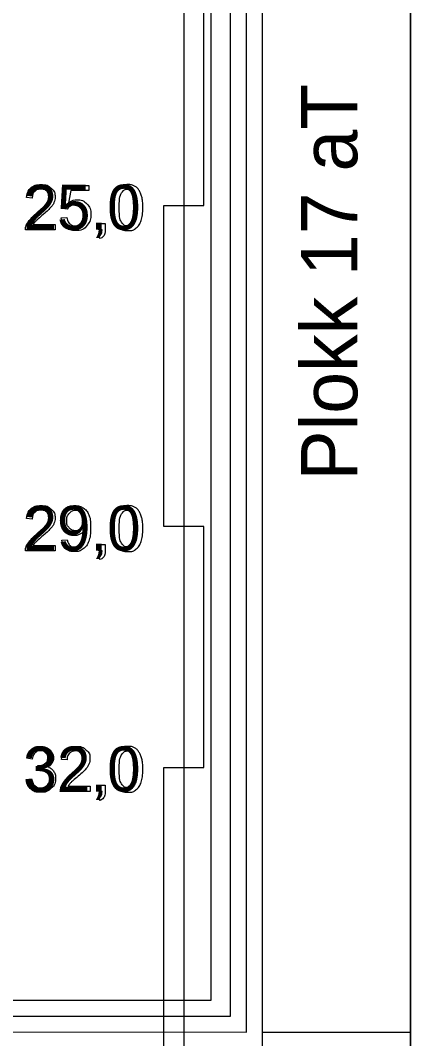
# Model space of a CAD drawing. Extents: x 700746 to 706058, y 6570320 to 6580460.
# Drawn here: x 705249.1 to 705297.7, y 6575747.1 to 6575873.9 of the extents above; entities that cross this region are included whole.
import ezdxf

# ---------------------------------------------------------------- set-up
doc = ezdxf.new("R2010")
doc.units = 0
for name, color, linetype in [('GEOLPUNKT', 7, 'Continuous'), ('illumineerimisjooned', 7, 'Continuous'), ('PIIR', 7, 'Continuous'), ('Plokid', 7, 'Continuous'), ('Täide', 7, 'Continuous')]:
    doc.layers.add(name, color=color, linetype=linetype)

msp = doc.modelspace()

# ---------------------------------------------------------------- linework, layer by layer
at = {"layer": 'GEOLPUNKT'}
for points in [[(705269.44, 6576097.27), (705269.44, 6575740.87)], [(705254.92, 6575850.42), (705254.28, 6575850.51), (705254.82, 6575853.39), (705257.6, 6575853.39), (705257.6, 6575852.73), (705255.37, 6575852.73), (705255.07, 6575851.23)], [(705250.55, 6575851.79), (705249.84, 6575851.86)], [(705254.15, 6575849.33), (705254.87, 6575849.39)], [(705253.41, 6575848.52), (705253.41, 6575847.86), (705249.71, 6575847.86)], [(705250.67, 6575848.52), (705253.41, 6575848.52)], [(705258.87, 6575847.86), (705258.87, 6575848.64), (705259.65, 6575848.64), (705259.65, 6575847.86)], [(705259.02, 6575846.75), (705258.83, 6575847.04)], [(705259.26, 6575847.86), (705258.87, 6575847.86)], [(705250.55, 6575811.79), (705249.84, 6575811.86)], [(705254.25, 6575809.16), (705254.92, 6575809.22)], [(705258.87, 6575807.86), (705258.87, 6575808.64), (705259.65, 6575808.64), (705259.65, 6575807.86)], [(705253.41, 6575808.52), (705253.41, 6575807.86), (705249.71, 6575807.86)], [(705250.67, 6575808.52), (705253.41, 6575808.52)], [(705259.26, 6575807.86), (705258.87, 6575807.86)], [(705259.02, 6575806.75), (705258.83, 6575807.04)], [(705250.56, 6575781.91), (705249.87, 6575782.03)], [(705251.16, 6575780.51), (705251.24, 6575781.12)], [(705254.9, 6575781.79), (705254.19, 6575781.86)], [(705249.81, 6575779.34), (705250.49, 6575779.43)], [(705257.76, 6575778.52), (705257.76, 6575777.86), (705254.06, 6575777.86)], [(705255.02, 6575778.52), (705257.76, 6575778.52)], [(705258.87, 6575777.86), (705258.87, 6575778.64), (705259.65, 6575778.64), (705259.65, 6575777.86)], [(705259.02, 6575776.75), (705258.83, 6575777.04)], [(705259.26, 6575777.86), (705258.87, 6575777.86)]]:
    msp.add_lwpolyline(points, dxfattribs=at)
for points in [[(705271.94, 6575880.87), (705269.44, 6575880.87), (705269.44, 6575850.87), (705271.94, 6575850.87)], [(705266.94, 6575850.87), (705269.44, 6575850.87), (705269.44, 6575810.87), (705266.94, 6575810.87)], [(705271.94, 6575810.87), (705269.44, 6575810.87), (705269.44, 6575780.87), (705271.94, 6575780.87)], [(705266.94, 6575780.87), (705269.44, 6575780.87), (705269.44, 6575740.87), (705266.94, 6575740.87)]]:
    msp.add_lwpolyline(points, close=True, dxfattribs=at)
for points in [[(705249.84, 6575851.86), (705249.91, 6575852.65), (705250.39, 6575853.07), (705250.86, 6575853.48), (705251.66, 6575853.48), (705252.46, 6575853.48), (705252.93, 6575853.03), (705253.4, 6575852.59), (705253.4, 6575851.93), (705253.4, 6575851.59), (705253.27, 6575851.27), (705253.13, 6575850.94), (705252.81, 6575850.58), (705252.49, 6575850.22), (705251.75, 6575849.6), (705251.13, 6575849.08), (705250.96, 6575848.89), (705250.78, 6575848.71), (705250.67, 6575848.52)], [(705260.67, 6575850.62), (705260.67, 6575851.61), (705260.88, 6575852.22), (705261.08, 6575852.83), (705261.48, 6575853.15), (705261.89, 6575853.48), (705262.5, 6575853.48), (705262.95, 6575853.48), (705263.29, 6575853.3), (705263.63, 6575853.12), (705263.85, 6575852.78), (705264.07, 6575852.43), (705264.2, 6575851.94), (705264.32, 6575851.45), (705264.32, 6575850.62), (705264.32, 6575849.64), (705264.12, 6575849.03), (705263.92, 6575848.42), (705263.52, 6575848.09), (705263.11, 6575847.76), (705262.5, 6575847.76), (705261.69, 6575847.76), (705261.23, 6575848.34), (705260.67, 6575849.04), (705260.67, 6575850.62)], [(705249.71, 6575847.86), (705249.7, 6575848.11), (705249.79, 6575848.34), (705249.93, 6575848.72), (705250.25, 6575849.08), (705250.56, 6575849.45), (705251.14, 6575849.93), (705252.06, 6575850.68), (705252.38, 6575851.12), (705252.7, 6575851.55), (705252.7, 6575851.94), (705252.7, 6575852.35), (705252.4, 6575852.63), (705252.11, 6575852.91), (705251.64, 6575852.91), (705251.15, 6575852.91), (705250.85, 6575852.61), (705250.55, 6575852.32), (705250.55, 6575851.79)], [(705261.38, 6575850.62), (705261.38, 6575849.24), (705261.7, 6575848.78), (705262.03, 6575848.33), (705262.5, 6575848.33), (705262.97, 6575848.33), (705263.29, 6575848.79), (705263.61, 6575849.24), (705263.61, 6575850.62), (705263.61, 6575852), (705263.29, 6575852.46), (705262.97, 6575852.91), (705262.49, 6575852.91), (705262.02, 6575852.91), (705261.73, 6575852.51), (705261.38, 6575852), (705261.38, 6575850.62)], [(705255.07, 6575851.23), (705255.57, 6575851.58), (705256.12, 6575851.58), (705256.86, 6575851.58), (705257.36, 6575851.07), (705257.86, 6575850.56), (705257.86, 6575849.76), (705257.86, 6575849), (705257.42, 6575848.45), (705256.88, 6575847.76), (705255.95, 6575847.76), (705255.19, 6575847.76), (705254.7, 6575848.19), (705254.22, 6575848.62), (705254.15, 6575849.33)], [(705254.87, 6575849.39), (705254.95, 6575848.86), (705255.24, 6575848.59), (705255.54, 6575848.33), (705255.95, 6575848.33), (705256.45, 6575848.33), (705256.79, 6575848.7), (705257.13, 6575849.08), (705257.13, 6575849.7), (705257.13, 6575850.29), (705256.81, 6575850.63), (705256.48, 6575850.97), (705255.94, 6575850.97), (705255.6, 6575850.97), (705255.34, 6575850.82), (705255.07, 6575850.67), (705254.92, 6575850.42)], [(705258.83, 6575847.04), (705259.04, 6575847.14), (705259.15, 6575847.32), (705259.25, 6575847.51), (705259.26, 6575847.86)], [(705259.65, 6575847.86), (705259.65, 6575847.43), (705259.5, 6575847.16), (705259.35, 6575846.89), (705259.02, 6575846.75)], [(705249.71, 6575807.86), (705249.7, 6575808.11), (705249.79, 6575808.34), (705249.93, 6575808.72), (705250.25, 6575809.08), (705250.56, 6575809.45), (705251.14, 6575809.93), (705252.06, 6575810.68), (705252.38, 6575811.12), (705252.7, 6575811.55), (705252.7, 6575811.94), (705252.7, 6575812.35), (705252.4, 6575812.63), (705252.11, 6575812.91), (705251.64, 6575812.91), (705251.15, 6575812.91), (705250.85, 6575812.61), (705250.55, 6575812.32), (705250.55, 6575811.79)], [(705249.84, 6575811.86), (705249.91, 6575812.65), (705250.39, 6575813.07), (705250.86, 6575813.48), (705251.66, 6575813.48), (705252.46, 6575813.48), (705252.93, 6575813.03), (705253.4, 6575812.59), (705253.4, 6575811.93), (705253.4, 6575811.59), (705253.27, 6575811.27), (705253.13, 6575810.94), (705252.81, 6575810.58), (705252.49, 6575810.22), (705251.75, 6575809.6), (705251.13, 6575809.08), (705250.96, 6575808.89), (705250.78, 6575808.71), (705250.67, 6575808.52)], [(705254.92, 6575809.22), (705255, 6575808.75), (705255.24, 6575808.54), (705255.47, 6575808.33), (705255.84, 6575808.33), (705256.16, 6575808.33), (705256.4, 6575808.47), (705256.64, 6575808.62), (705256.79, 6575808.86), (705256.94, 6575809.1), (705257.04, 6575809.52), (705257.15, 6575809.93), (705257.15, 6575810.36), (705257.15, 6575810.4), (705257.14, 6575810.5), (705256.94, 6575810.17), (705256.58, 6575809.96), (705256.22, 6575809.76), (705255.81, 6575809.76), (705255.11, 6575809.76), (705254.63, 6575810.26), (705254.15, 6575810.77), (705254.15, 6575811.59), (705254.15, 6575812.44), (705254.65, 6575812.96), (705255.16, 6575813.48), (705255.91, 6575813.48), (705256.46, 6575813.48), (705256.91, 6575813.19), (705257.36, 6575812.89), (705257.6, 6575812.35), (705257.83, 6575811.8), (705257.83, 6575810.77), (705257.83, 6575809.7), (705257.6, 6575809.06), (705257.36, 6575808.43), (705256.9, 6575808.1), (705256.44, 6575807.76), (705255.83, 6575807.76), (705255.17, 6575807.76), (705254.75, 6575808.13), (705254.34, 6575808.49), (705254.25, 6575809.16)], [(705257.07, 6575811.62), (705257.07, 6575812.22), (705256.75, 6575812.56), (705256.44, 6575812.91), (705256, 6575812.91), (705255.54, 6575812.91), (705255.2, 6575812.54), (705254.86, 6575812.16), (705254.86, 6575811.57), (705254.86, 6575811.03), (705255.18, 6575810.7), (705255.5, 6575810.36), (705255.98, 6575810.36), (705256.45, 6575810.36), (705256.76, 6575810.7), (705257.07, 6575811.03), (705257.07, 6575811.62)], [(705260.67, 6575810.62), (705260.67, 6575811.61), (705260.88, 6575812.22), (705261.08, 6575812.83), (705261.48, 6575813.15), (705261.89, 6575813.48), (705262.5, 6575813.48), (705262.95, 6575813.48), (705263.29, 6575813.3), (705263.63, 6575813.12), (705263.85, 6575812.78), (705264.07, 6575812.43), (705264.2, 6575811.94), (705264.32, 6575811.45), (705264.32, 6575810.62), (705264.32, 6575809.64), (705264.12, 6575809.03), (705263.92, 6575808.42), (705263.52, 6575808.09), (705263.11, 6575807.76), (705262.5, 6575807.76), (705261.69, 6575807.76), (705261.23, 6575808.34), (705260.67, 6575809.04), (705260.67, 6575810.62)], [(705261.38, 6575810.62), (705261.38, 6575809.24), (705261.7, 6575808.78), (705262.03, 6575808.33), (705262.5, 6575808.33), (705262.97, 6575808.33), (705263.29, 6575808.79), (705263.61, 6575809.24), (705263.61, 6575810.62), (705263.61, 6575812), (705263.29, 6575812.46), (705262.97, 6575812.91), (705262.49, 6575812.91), (705262.02, 6575812.91), (705261.73, 6575812.51), (705261.38, 6575812), (705261.38, 6575810.62)], [(705258.83, 6575807.04), (705259.04, 6575807.14), (705259.15, 6575807.32), (705259.25, 6575807.51), (705259.26, 6575807.86)], [(705259.65, 6575807.86), (705259.65, 6575807.43), (705259.5, 6575807.16), (705259.35, 6575806.89), (705259.02, 6575806.75)], [(705249.87, 6575782.03), (705250, 6575782.72), (705250.45, 6575783.1), (705250.89, 6575783.48), (705251.56, 6575783.48), (705252.02, 6575783.48), (705252.4, 6575783.28), (705252.79, 6575783.09), (705252.99, 6575782.75), (705253.2, 6575782.41), (705253.2, 6575782.03), (705253.2, 6575781.66), (705253, 6575781.37), (705252.81, 6575781.07), (705252.43, 6575780.89), (705252.92, 6575780.78), (705253.2, 6575780.42), (705253.47, 6575780.06), (705253.47, 6575779.52), (705253.47, 6575778.78), (705252.94, 6575778.27), (705252.4, 6575777.76), (705251.59, 6575777.76), (705250.85, 6575777.76), (705250.36, 6575778.2), (705249.87, 6575778.64), (705249.81, 6575779.34)], [(705254.19, 6575781.86), (705254.26, 6575782.65), (705254.74, 6575783.07), (705255.21, 6575783.48), (705256.01, 6575783.48), (705256.81, 6575783.48), (705257.28, 6575783.03), (705257.75, 6575782.59), (705257.75, 6575781.93), (705257.75, 6575781.59), (705257.62, 6575781.27), (705257.48, 6575780.94), (705257.16, 6575780.58), (705256.84, 6575780.22), (705256.1, 6575779.6), (705255.48, 6575779.08), (705255.31, 6575778.89), (705255.13, 6575778.71), (705255.02, 6575778.52)], [(705260.67, 6575780.62), (705260.67, 6575781.61), (705260.88, 6575782.22), (705261.08, 6575782.83), (705261.48, 6575783.15), (705261.89, 6575783.48), (705262.5, 6575783.48), (705262.95, 6575783.48), (705263.29, 6575783.3), (705263.63, 6575783.12), (705263.85, 6575782.78), (705264.07, 6575782.43), (705264.2, 6575781.94), (705264.32, 6575781.45), (705264.32, 6575780.62), (705264.32, 6575779.64), (705264.12, 6575779.03), (705263.92, 6575778.42), (705263.52, 6575778.09), (705263.11, 6575777.76), (705262.5, 6575777.76), (705261.69, 6575777.76), (705261.23, 6575778.34), (705260.67, 6575779.04), (705260.67, 6575780.62)], [(705251.24, 6575781.12), (705251.31, 6575781.11), (705251.35, 6575781.11), (705251.79, 6575781.11), (705252.14, 6575781.34), (705252.49, 6575781.57), (705252.49, 6575782.04), (705252.49, 6575782.42), (705252.23, 6575782.67), (705251.98, 6575782.92), (705251.57, 6575782.92), (705251.17, 6575782.92), (705250.91, 6575782.66), (705250.64, 6575782.41), (705250.56, 6575781.91)], [(705254.06, 6575777.86), (705254.05, 6575778.11), (705254.14, 6575778.34), (705254.28, 6575778.72), (705254.6, 6575779.08), (705254.91, 6575779.45), (705255.49, 6575779.93), (705256.41, 6575780.68), (705256.73, 6575781.12), (705257.05, 6575781.55), (705257.05, 6575781.94), (705257.05, 6575782.35), (705256.75, 6575782.63), (705256.46, 6575782.91), (705255.99, 6575782.91), (705255.5, 6575782.91), (705255.2, 6575782.61), (705254.9, 6575782.32), (705254.9, 6575781.79)], [(705261.38, 6575780.62), (705261.38, 6575779.24), (705261.7, 6575778.78), (705262.03, 6575778.33), (705262.5, 6575778.33), (705262.97, 6575778.33), (705263.29, 6575778.79), (705263.61, 6575779.24), (705263.61, 6575780.62), (705263.61, 6575782), (705263.29, 6575782.46), (705262.97, 6575782.91), (705262.49, 6575782.91), (705262.02, 6575782.91), (705261.73, 6575782.51), (705261.38, 6575782), (705261.38, 6575780.62)], [(705250.49, 6575779.43), (705250.61, 6575778.85), (705250.9, 6575778.59), (705251.18, 6575778.33), (705251.59, 6575778.33), (705252.08, 6575778.33), (705252.41, 6575778.67), (705252.74, 6575779), (705252.74, 6575779.5), (705252.74, 6575779.97), (705252.43, 6575780.28), (705252.12, 6575780.59), (705251.65, 6575780.59), (705251.45, 6575780.59), (705251.16, 6575780.51)], [(705258.83, 6575777.04), (705259.04, 6575777.14), (705259.15, 6575777.32), (705259.25, 6575777.51), (705259.26, 6575777.86)], [(705259.65, 6575777.86), (705259.65, 6575777.43), (705259.5, 6575777.16), (705259.35, 6575776.89), (705259.02, 6575776.75)]]:
    msp.add_open_spline(points, degree=3, dxfattribs=at)
at = {"layer": 'illumineerimisjooned'}
for p, q in [((705275.24, 6575749.87), (705275.24, 6576091.06)), ((705037.89, 6575749.9), (705275.24, 6575749.87))]:
    msp.add_line(p, q, dxfattribs=at)
at = {"layer": 'PIIR'}
msp.add_line((705277.24, 6575747.87), (705277.24, 6576094.38), dxfattribs=at)
msp.add_lwpolyline([(705035.89, 6575747.9), (705277.24, 6575747.87)], dxfattribs=at)
at = {"layer": 'Plokid'}
for p, q in [((705297.67, 6576123.87), (705297.67, 6575707.21)), ((705272.84, 6575751.87), (705272.84, 6576091.73)), ((705279.24, 6575723.86), (705279.24, 6576087.75)), ((705040.29, 6575751.9), (705272.84, 6575751.87)), ((705279.24, 6575747.87), (705297.67, 6575747.87))]:
    msp.add_line(p, q, dxfattribs=at)
at = {"layer": 'Täide'}
msp.add_line((705297.67, 6575723.87), (705297.67, 6576082.98), dxfattribs=at)

# ---------------------------------------------------------------- texts
at = {"layer": 'GEOLPUNKT'}
for s, p in [('25,0', (705249.48, 6575847.86)), ('29,0', (705249.48, 6575807.86)), ('32,0', (705249.48, 6575777.86))]:
    msp.add_text(s, height=5.6, dxfattribs=at).set_placement(p)
at = {"layer": 'Plokid'}
msp.add_text('Plokk 17 aT', height=7, rotation=90, dxfattribs=at).set_placement((705291.03, 6575816.61))

doc.saveas('drawing.dxf')
